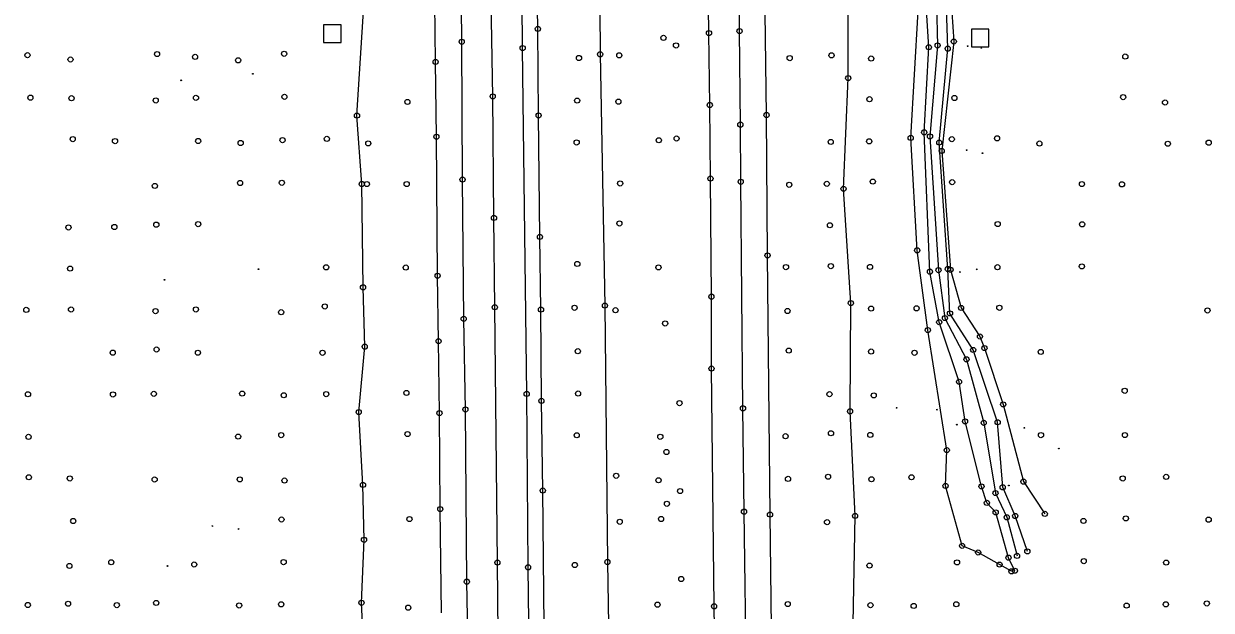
# Model space of a CAD drawing. Extents: x 20503438 to 20508873, y 7964251 to 7984667.
# Drawn here: x 20505218.4 to 20505680.9, y 7981389.5 to 7981617.9 of the extents above; entities that cross this region are included whole.
import ezdxf

# ---------------------------------------------------------------- set-up
doc = ezdxf.new("R2010")
doc.units = 0
for name, color, linetype in [('SurBreakLine', 7, 'Continuous'), ('SurControl', 7, 'Continuous'), ('SurDrainageArrowDown', 7, 'Continuous'), ('SurDrainageArrowUp', 7, 'Continuous'), ('SurEdgeRoadPaved', 7, 'Continuous'), ('SurEdgeShoulderPaved', 7, 'Continuous'), ('SurRoadPoints', 7, 'Continuous'), ('SurSurveyPoints', 7, 'Continuous')]:
    doc.layers.add(name, color=color, linetype=linetype)

msp = doc.modelspace()

# ---------------------------------------------------------------- linework, layer by layer
at = {"layer": 'SurBreakLine'}
for points in [[(20505408.11, 7980905.42), (20505407.63, 7980936.71), (20505407.54, 7980971.82), (20505407.18, 7981004.25), (20505405.74, 7981137.48), (20505404.81, 7981230.91), (20505404.37, 7981260.58), (20505403.32, 7981366.14), (20505402.91, 7981408.02), (20505401.88, 7981507.45), (20505401.57, 7981542.27), (20505401.07, 7981589.57), (20505400.6, 7981619.25), (20505400.16, 7981652.25), (20505399.76, 7981700.07), (20505399.43, 7981751.68), (20505398.64, 7981809.84), (20505397.46, 7981930.08)], [(20505492.33, 7980901.35), (20505491.27, 7980994.69), (20505490.63, 7981078.73), (20505490.36, 7981107.42), (20505489.16, 7981235.5), (20505488.98, 7981263.71), (20505488.24, 7981330.81), (20505487.29, 7981391.01), (20505486.29, 7981483.59), (20505486.25, 7981511.58), (20505485.87, 7981557.58), (20505485.61, 7981586.22), (20505485.3, 7981614.22), (20505485.03, 7981634.98), (20505484.16, 7981695.21), (20505483.94, 7981729.03), (20505482.66, 7981838.18), (20505482.35, 7981869.99)], [(20505570.02, 7981788.1), (20505575.22, 7981775.27), (20505583.62, 7981767.39), (20505588.14, 7981762.05), (20505585.73, 7981746.39), (20505583.8, 7981708.52), (20505578.66, 7981666.45), (20505581.55, 7981631.4), (20505579.89, 7981622.34), (20505580.64, 7981610.95), (20505575.95, 7981568.33), (20505579.38, 7981522.06), (20505583.47, 7981507.21), (20505590.83, 7981496.08), (20505592.59, 7981491.57), (20505599.89, 7981469.64), (20505607.76, 7981439.55), (20505616.11, 7981427)], [(20505604.46, 7981404.86), (20505601.95, 7981409.95), (20505596.96, 7981427.56), (20505593.53, 7981431.29), (20505591.44, 7981437.71), (20505585.05, 7981462.99), (20505582.69, 7981478.42), (20505574.97, 7981501.66), (20505571.35, 7981521.31), (20505569.13, 7981575.57), (20505570.92, 7981608.69), (20505569.86, 7981625.19)], [(20505609.3, 7981412.4), (20505604.57, 7981426.18), (20505599.69, 7981437.35), (20505597.73, 7981462.68), (20505588.19, 7981490.85), (20505579.16, 7981505.06), (20505578.33, 7981522.35), (20505575, 7981571.6), (20505578.3, 7981608.17), (20505577.86, 7981624.18)], [(20505603.1, 7981404.64), (20505598.5, 7981407.26), (20505590.15, 7981411.97), (20505583.87, 7981414.56), (20505577.44, 7981437.9), (20505577.93, 7981451.81), (20505570.55, 7981498.56), (20505566.41, 7981529.62), (20505563.86, 7981573.42), (20505566.78, 7981622.74)]]:
    msp.add_lwpolyline(points, dxfattribs=at)
at = {"layer": 'SurControl'}
for centre in [(20505586.06, 7981609.16), (20505591.36, 7981608.46), (20505279.77, 7981595.83), (20505307.65, 7981598.36), (20505585.65, 7981568.65), (20505591.86, 7981567.46), (20505309.87, 7981522.32), (20505583.06, 7981521.2), (20505589.57, 7981522.23), (20505273.24, 7981518.11), (20505558.38, 7981468.3), (20505574.1, 7981467.59), (20505581.86, 7981461.74), (20505608.11, 7981460.54), (20505621.59, 7981452.42), (20505602.12, 7981438.05), (20505291.88, 7981422.26), (20505302.12, 7981421.11), (20505274.44, 7981406.7)]:
    msp.add_circle(centre, 0.15, dxfattribs=at)
at = {"layer": 'SurDrainageArrowDown'}
for points in [[(20505351.34, 7981363.26), (20505349.96, 7981392.38), (20505350.95, 7981416.91), (20505350.55, 7981438.27), (20505348.89, 7981466.66), (20505351.23, 7981492.12), (20505350.56, 7981515.21), (20505350.08, 7981555.45), (20505348.21, 7981582.12), (20505351.24, 7981630.95), (20505347.92, 7981661.47), (20505349.05, 7981688.85), (20505346.48, 7981731.69), (20505347.8, 7981784.47), (20505346.74, 7981810.84), (20505346.18, 7981859.59), (20505344.33, 7981907.65)], [(20505543.87, 7980924.01), (20505542.21, 7980962.41), (20505544.04, 7981001.16), (20505544.17, 7981040.21), (20505543.74, 7981084.38), (20505544.17, 7981123.15), (20505543.46, 7981167.85), (20505543.43, 7981213.23), (20505541.06, 7981255.53), (20505541.26, 7981296.85), (20505541.55, 7981338.43), (20505541.49, 7981384.49), (20505542.21, 7981426.21), (20505540.25, 7981466.93), (20505540.56, 7981509.1), (20505537.72, 7981553.58), (20505539.52, 7981596.69), (20505539.47, 7981639.85), (20505537.42, 7981693.41), (20505538.12, 7981734.42), (20505538.12, 7981773.02), (20505534.66, 7981816.39)]]:
    msp.add_lwpolyline(points, dxfattribs=at)
at = {"layer": 'SurDrainageArrowUp'}
for points in [[(20505439.86, 7981884.6), (20505440.62, 7981811.19), (20505442.15, 7981711.57), (20505442.91, 7981605.96), (20505444.79, 7981508.1), (20505445.74, 7981408.26), (20505447.4, 7981310.78), (20505448.49, 7981210.05), (20505448.82, 7981122.13), (20505449.29, 7981065.12)], [(20505564.64, 7981791.08), (20505563.06, 7981774.5), (20505570, 7981767.73), (20505575.32, 7981758.33), (20505575.85, 7981746.67), (20505574.68, 7981712.73), (20505572.49, 7981668.05), (20505573.95, 7981633.18), (20505574.08, 7981628.51), (20505573.87, 7981625.46), (20505574.33, 7981609.41), (20505571.37, 7981574), (20505574.69, 7981521.93), (20505577.2, 7981503.26), (20505585.6, 7981487.18), (20505592.31, 7981462.45), (20505596.89, 7981435.12), (20505601.28, 7981425.67), (20505605.27, 7981410.64)]]:
    msp.add_lwpolyline(points, dxfattribs=at)
at = {"layer": 'SurEdgeRoadPaved'}
for points in [[(20505396.33, 7980909.55), (20505395.68, 7980987.14), (20505394.85, 7981051.13), (20505394.61, 7981089.54), (20505394.32, 7981118.62), (20505393.74, 7981158.59), (20505393.12, 7981227.82), (20505391.77, 7981332.33), (20505391.6, 7981366.36), (20505390.99, 7981400.6), (20505390.43, 7981467.66), (20505389.77, 7981502.95), (20505389.33, 7981557.17), (20505389.01, 7981610.84), (20505388.35, 7981679.93), (20505385.03, 7981993.21)], [(20505504.2, 7980911.75), (20505503.99, 7980947.26), (20505503.2, 7981017.83), (20505502.77, 7981087.58), (20505502.18, 7981151.81), (20505501.37, 7981209.95), (20505501.27, 7981218.45), (20505499.86, 7981360.8), (20505498.95, 7981427.86), (20505498.55, 7981468.1), (20505497.68, 7981556.32), (20505497.52, 7981578.57), (20505497.2, 7981615.01), (20505497.14, 7981620.65), (20505497.05, 7981629.2), (20505496.66, 7981661.05), (20505496.62, 7981663.81), (20505496.3, 7981688.68), (20505496, 7981725.69), (20505495.92, 7981731.61), (20505495.04, 7981807.4), (20505493.61, 7981925.64)], [(20505420.77, 7980848.98), (20505419.47, 7980988.86), (20505418.51, 7981057.7), (20505417.69, 7981158.74), (20505416.9, 7981224.3), (20505416.49, 7981269.61), (20505416.17, 7981298.98), (20505414.84, 7981406.19), (20505414.3, 7981473.72), (20505412.74, 7981608.4), (20505412.1, 7981681.06), (20505410.05, 7981862.37)]]:
    msp.add_lwpolyline(points, dxfattribs=at)
at = {"layer": 'SurEdgeShoulderPaved'}
for points in [[(20505515.28, 7980821.55), (20505514.45, 7980923.25), (20505512.63, 7981075.72), (20505511.85, 7981160.62), (20505511.67, 7981193.17), (20505511.33, 7981225.94), (20505511.11, 7981261.4), (20505509.07, 7981426.72), (20505508.12, 7981527.65), (20505507.72, 7981582.32), (20505507.03, 7981632.34), (20505506.75, 7981654.86), (20505505.94, 7981730.54), (20505505.66, 7981751.12), (20505505.41, 7981780.31), (20505504.9, 7981820.5), (20505503.51, 7981946.34)], [(20505426.86, 7980832.89), (20505425.41, 7980977.21), (20505425.21, 7981009.67), (20505424.56, 7981059.21), (20505424.03, 7981108.16), (20505423.08, 7981188.71), (20505422.39, 7981257.33), (20505421.78, 7981317.16), (20505420.57, 7981436.1), (20505420.04, 7981471), (20505419.87, 7981506.55), (20505419.47, 7981534.86), (20505418.94, 7981582.14), (20505418.66, 7981615.83), (20505418.01, 7981655.29), (20505417.66, 7981685.28), (20505416.92, 7981789.53), (20505415.62, 7981896.09)], [(20505381.11, 7981388.47), (20505380.66, 7981428.88), (20505380.34, 7981466.23), (20505380.01, 7981494.26), (20505379.61, 7981519.74), (20505379.14, 7981573.86), (20505378.82, 7981602.99), (20505378.53, 7981625.9), (20505378.36, 7981661.19), (20505378.21, 7981675.25), (20505377.92, 7981700.69), (20505377.53, 7981727.28), (20505377.36, 7981744.31), (20505377.08, 7981781.29), (20505376.74, 7981820.11), (20505376.33, 7981854.83), (20505375.9, 7981890.93)]]:
    msp.add_lwpolyline(points, dxfattribs=at)
at = {"layer": 'SurRoadPoints'}
for points in [[(20505342.06, 7981614.04), (20505342.06, 7981614.04), (20505342.06, 7981617.47), (20505335.2, 7981617.47), (20505335.2, 7981610.61), (20505342.06, 7981610.61), (20505342.06, 7981614.04)], [(20505594.36, 7981612.31), (20505594.36, 7981612.31), (20505594.36, 7981615.74), (20505587.5, 7981615.74), (20505587.5, 7981608.88), (20505594.36, 7981608.88), (20505594.36, 7981612.31)]]:
    msp.add_lwpolyline(points, dxfattribs=at)
at = {"layer": 'SurSurveyPoints'}
for centre in [(20505418.66, 7981615.83), (20505485.3, 7981614.22), (20505497.2, 7981615.01), (20505389.01, 7981610.84), (20505412.74, 7981608.4), (20505467.58, 7981612.35), (20505472.47, 7981609.41), (20505570.92, 7981608.69), (20505574.33, 7981609.41), (20505578.3, 7981608.17), (20505580.64, 7981610.95), (20505219.87, 7981605.63), (20505236.64, 7981603.94), (20505270.36, 7981606.06), (20505285.15, 7981604.96), (20505301.94, 7981603.62), (20505319.84, 7981606.17), (20505434.68, 7981604.52), (20505442.91, 7981605.96), (20505450.37, 7981605.56), (20505516.74, 7981604.47), (20505533.04, 7981605.55), (20505548.49, 7981604.31), (20505647.45, 7981605.09), (20505378.82, 7981602.99), (20505539.52, 7981596.69), (20505401.07, 7981589.57), (20505221.03, 7981589.07), (20505237.04, 7981588.87), (20505269.84, 7981587.99), (20505285.51, 7981589.01), (20505319.95, 7981589.4), (20505367.86, 7981587.42), (20505433.96, 7981587.94), (20505450.02, 7981587.53), (20505485.61, 7981586.22), (20505547.8, 7981588.47), (20505580.89, 7981588.95), (20505646.61, 7981589.29), (20505662.91, 7981587.2), (20505348.21, 7981582.12), (20505418.94, 7981582.14), (20505507.72, 7981582.32), (20505497.52, 7981578.57), (20505237.5, 7981572.93), (20505253.97, 7981572.16), (20505286.36, 7981572.19), (20505302.9, 7981571.42), (20505319.23, 7981572.55), (20505336.48, 7981573.03), (20505352.61, 7981571.28), (20505379.14, 7981573.86), (20505433.77, 7981571.63), (20505465.76, 7981572.48), (20505472.69, 7981573.17), (20505532.72, 7981571.84), (20505547.71, 7981572.06), (20505563.86, 7981573.42), (20505569.13, 7981575.57), (20505571.37, 7981574), (20505575, 7981571.6), (20505579.87, 7981572.92), (20505597.51, 7981573.23), (20505613.98, 7981571.21), (20505664, 7981571.13), (20505679.92, 7981571.55), (20505575.95, 7981568.33), (20505389.33, 7981557.17), (20505485.87, 7981557.58), (20505269.5, 7981554.71), (20505302.67, 7981555.86), (20505318.94, 7981555.92), (20505350.08, 7981555.45), (20505352.09, 7981555.43), (20505367.57, 7981555.44), (20505450.69, 7981555.66), (20505497.68, 7981556.32), (20505516.58, 7981555.15), (20505531.18, 7981555.52), (20505537.72, 7981553.58), (20505549.11, 7981556.38), (20505580, 7981556.17), (20505630.55, 7981555.43), (20505646.15, 7981555.33), (20505253.71, 7981538.71), (20505270.06, 7981539.62), (20505286.37, 7981539.84), (20505401.57, 7981542.27), (20505450.41, 7981540.09), (20505532.4, 7981539.39), (20505597.74, 7981539.86), (20505630.63, 7981539.76), (20505235.85, 7981538.54), (20505419.47, 7981534.86), (20505566.41, 7981529.62), (20505508.12, 7981527.65), (20505236.46, 7981522.52), (20505336.19, 7981523.01), (20505367.2, 7981522.92), (20505434.03, 7981524.33), (20505465.62, 7981522.97), (20505515.29, 7981523.09), (20505532.77, 7981523.47), (20505548.02, 7981523.17), (20505571.35, 7981521.31), (20505574.69, 7981521.93), (20505578.33, 7981522.35), (20505579.38, 7981522.06), (20505597.62, 7981523.05), (20505630.53, 7981523.38), (20505379.61, 7981519.74), (20505350.56, 7981515.21), (20505486.25, 7981511.58), (20505219.43, 7981506.45), (20505236.84, 7981506.59), (20505285.48, 7981506.6), (20505335.65, 7981507.77), (20505401.88, 7981507.45), (20505419.87, 7981506.55), (20505432.97, 7981507.25), (20505444.79, 7981508.1), (20505448.9, 7981506.31), (20505540.56, 7981509.1), (20505548.43, 7981506.95), (20505566.16, 7981507.05), (20505583.47, 7981507.21), (20505598.39, 7981507.26), (20505269.75, 7981505.95), (20505318.68, 7981505.54), (20505389.77, 7981502.95), (20505515.88, 7981506.01), (20505574.97, 7981501.66), (20505577.2, 7981503.26), (20505579.16, 7981505.06), (20505679.45, 7981506.22), (20505468.23, 7981501.15), (20505570.55, 7981498.56), (20505380.01, 7981494.26), (20505590.83, 7981496.08), (20505253.08, 7981489.77), (20505270.16, 7981491.01), (20505286.27, 7981489.76), (20505334.79, 7981489.73), (20505351.23, 7981492.12), (20505434.2, 7981490.35), (20505516.37, 7981490.59), (20505548.42, 7981490.21), (20505565.36, 7981489.74), (20505588.19, 7981490.85), (20505592.59, 7981491.57), (20505614.52, 7981490.07), (20505486.29, 7981483.59), (20505585.6, 7981487.18), (20505367.45, 7981474.09), (20505582.69, 7981478.42), (20505647.2, 7981474.94), (20505220.08, 7981473.59), (20505253.18, 7981473.5), (20505269.11, 7981473.75), (20505303.51, 7981473.83), (20505319.69, 7981473.2), (20505336.24, 7981473.64), (20505414.3, 7981473.72), (20505420.04, 7981471), (20505434.31, 7981473.86), (20505473.82, 7981470.13), (20505532.22, 7981473.62), (20505549.47, 7981473.14), (20505599.89, 7981469.64), (20505348.89, 7981466.66), (20505380.34, 7981466.23), (20505390.43, 7981467.66), (20505498.55, 7981468.1), (20505540.25, 7981466.93), (20505585.05, 7981462.99), (20505592.31, 7981462.45), (20505597.73, 7981462.68), (20505220.29, 7981456.99), (20505301.94, 7981457.1), (20505318.73, 7981457.67), (20505367.91, 7981458.08), (20505433.79, 7981457.61), (20505466.35, 7981457.02), (20505515.15, 7981457.25), (20505532.82, 7981458.4), (20505548.14, 7981457.75), (20505614.61, 7981457.68), (20505647.31, 7981457.7), (20505468.72, 7981451.11), (20505577.93, 7981451.81), (20505449.16, 7981441.83), (20505220.39, 7981441.25), (20505236.36, 7981440.8), (20505269.41, 7981440.39), (20505302.55, 7981440.42), (20505319.98, 7981439.98), (20505350.55, 7981438.27), (20505465.65, 7981440.09), (20505516.08, 7981440.63), (20505531.69, 7981441.46), (20505548.58, 7981440.49), (20505564.18, 7981441.27), (20505577.44, 7981437.9), (20505591.44, 7981437.71), (20505599.69, 7981437.35), (20505607.76, 7981439.55), (20505646.43, 7981440.8), (20505663.38, 7981441.42), (20505420.57, 7981436.1), (20505474.04, 7981435.89), (20505596.89, 7981435.12), (20505380.66, 7981428.88), (20505468.92, 7981430.93), (20505498.95, 7981427.86), (20505593.53, 7981431.29), (20505237.69, 7981424.23), (20505318.82, 7981424.81), (20505368.65, 7981424.98), (20505450.54, 7981423.92), (20505466.63, 7981425.02), (20505509.07, 7981426.72), (20505531.28, 7981423.78), (20505542.21, 7981426.21), (20505596.96, 7981427.56), (20505601.28, 7981425.67), (20505604.57, 7981426.18), (20505616.11, 7981427), (20505631.15, 7981424.25), (20505647.67, 7981425.24), (20505679.91, 7981424.76), (20505350.95, 7981416.91), (20505583.87, 7981414.56), (20505590.15, 7981411.97), (20505601.95, 7981409.95), (20505605.27, 7981410.64), (20505609.3, 7981412.4), (20505236.22, 7981406.74), (20505252.51, 7981408.16), (20505284.85, 7981407.29), (20505319.65, 7981408.21), (20505402.91, 7981408.02), (20505414.84, 7981406.19), (20505433.04, 7981407.09), (20505445.74, 7981408.26), (20505547.84, 7981406.87), (20505581.9, 7981408.11), (20505598.5, 7981407.26), (20505603.1, 7981404.64), (20505604.46, 7981404.86), (20505631.26, 7981408.6), (20505663.37, 7981408.02), (20505390.99, 7981400.6), (20505474.51, 7981401.64), (20505220.02, 7981391.51), (20505235.68, 7981392.02), (20505254.69, 7981391.47), (20505270.01, 7981392.32), (20505302.32, 7981391.35), (20505318.7, 7981391.79), (20505349.96, 7981392.38), (20505465.26, 7981391.64), (20505487.29, 7981391.01), (20505515.97, 7981391.88), (20505548.19, 7981391.46), (20505565.03, 7981391.16), (20505581.63, 7981391.8), (20505647.97, 7981391.29), (20505663.25, 7981391.77), (20505679.2, 7981392.13), (20505368.18, 7981390.48)]:
    msp.add_circle(centre, 1, dxfattribs=at)

doc.saveas('drawing.dxf')
